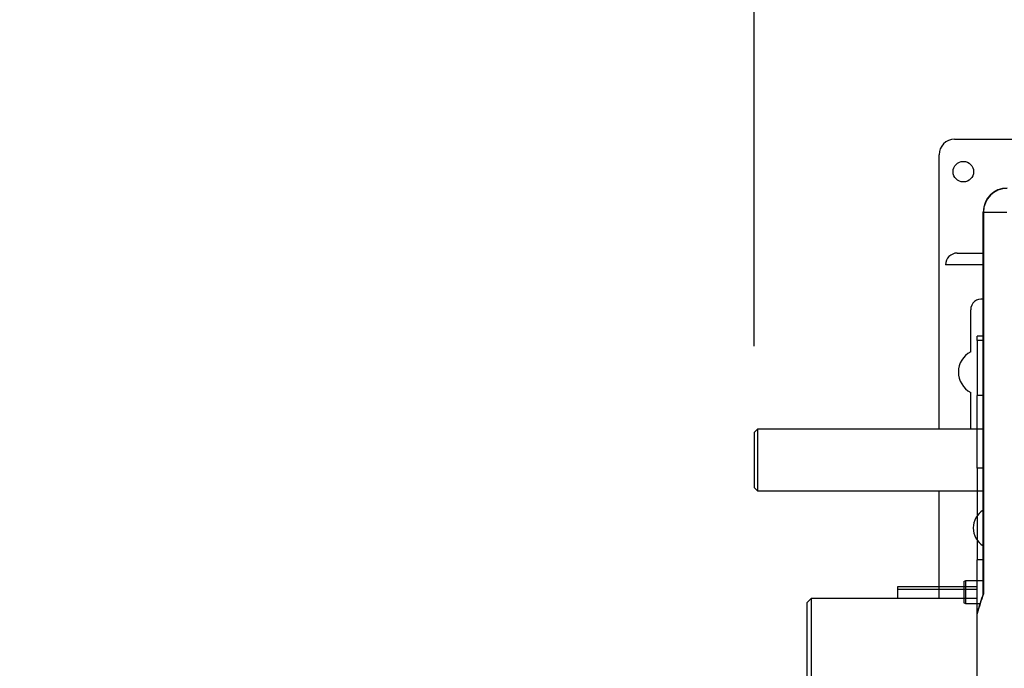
# Model space of a CAD drawing. Header units: inches. Extents: x 170 to 284, y 215 to 248.
# Tile 521 of 656: x 201.708 to 202.241, y 244.504 to 244.855. Entities that reach past the tile are written whole.
import ezdxf

# ---------------------------------------------------------------- set-up
doc = ezdxf.new("R2010")
doc.units = ezdxf.units.IN
doc.header["$LTSCALE"] = 0.25
doc.header["$MEASUREMENT"] = 0
doc.layers.add('ANNOTATIONS', color=1, linetype='Continuous')
doc.layers.add('LH FRONT OF HOOD', color=7, linetype='Continuous')
doc.styles.add('ARIAL', font='arial.ttf', dxfattribs={"height": 0.09375})
doc.dimstyles.new('STANDARD$0', dxfattribs={"dimtxt": 0.09375, "dimasz": 0.09375, "dimexe": 0.03125, "dimexo": 0.046875, "dimgap": 0.09, "dimtad": 0, "dimtih": 1, "dimtoh": 1, "dimdec": 4, "dimzin": 0, "dimdsep": 46, "dimtxsty": 'ARIAL', "dimcen": 0.09, "dimadec": 0, "dimazin": 0, "dimtfac": 1, "dimtdec": 4, "dimtofl": 0, "dimtmove": 0, "dimatfit": 1, "dimfxl": 1, "dimtolj": 1, "dimtzin": 0, "dimarcsym": 0})

# ---------------------------------------------------------------- blocks, each defined once
blk = doc.blocks.new('*D125')
at = {"layer": 'ANNOTATIONS', "color": 0, "lineweight": -2, "transparency": 16777216}
for p, q in [((202.1056934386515, 244.6780371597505), (202.1056934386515, 245.3933219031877)), ((202.3061348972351, 244.7951363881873), (202.3061348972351, 245.3933219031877)), ((202.0119434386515, 245.3620719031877), (201.9181934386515, 245.3620719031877)), ((202.3998848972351, 245.3620719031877), (202.4936348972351, 245.3620719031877))]:
    blk.add_line(p, q, dxfattribs=at)
at = {"layer": 'ANNOTATIONS', "color": 0, "transparency": 16777216}
for points in [[(202.0119434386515, 245.3776969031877), (202.0119434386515, 245.3464469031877), (202.1056934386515, 245.3620719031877)], [(202.3998848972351, 245.3776969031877), (202.3998848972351, 245.3464469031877), (202.3061348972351, 245.3620719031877)]]:
    blk.add_solid(points, dxfattribs=at)
at = {"layer": 'defpoints', "color": 0, "transparency": 16777216}
for p in [(202.1056934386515, 245.3620719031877), (202.3061348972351, 244.7482613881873), (202.1056934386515, 244.6311621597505)]:
    blk.add_point(p, dxfattribs=at)
at = {"layer": 'ANNOTATIONS', "color": 0, "transparency": 16777216, "insert": (201.7740601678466, 245.3620719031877), "char_height": 0.09375, "attachment_point": 5, "style": 'ARIAL'}
blk.add_mtext('\\A1;6"', dxfattribs=at)

msp = doc.modelspace()

# ---------------------------------------------------------------- linework, layer by layer
at = {"layer": 'LH FRONT OF HOOD'}
for p, q in [((202.2142534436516, 244.7899209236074), (202.2669565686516, 244.7899209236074)), ((202.2058209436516, 244.6331859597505), (202.2058209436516, 244.7814884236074)), ((202.2297045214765, 244.5439422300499), (202.2297045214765, 244.7504753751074)), ((202.2297045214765, 244.7504753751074), (202.2298555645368, 244.7504753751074)), ((202.2298555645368, 244.7504753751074), (202.2425023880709, 244.7504753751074)), ((202.2298555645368, 244.7504753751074), (202.2298555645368, 244.5439163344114)), ((202.2156934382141, 244.7283132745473), (202.2298555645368, 244.7283132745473)), ((202.2298555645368, 244.7218930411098), (202.2092732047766, 244.7218930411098)), ((202.2229389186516, 244.6749072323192), (202.2229389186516, 244.6976474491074)), ((202.2298555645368, 244.6833716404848), (202.2263938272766, 244.6833716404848)), ((202.2263938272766, 244.6810804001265), (202.2263938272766, 244.6833716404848)), ((202.2298555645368, 244.6810804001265), (202.2263938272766, 244.6810804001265)), ((202.2263938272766, 244.6810804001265), (202.2263938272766, 244.6513458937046)), ((202.2229389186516, 244.6331859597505), (202.2229389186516, 244.6529276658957)), ((202.2298555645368, 244.6513458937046), (202.2263938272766, 244.6513458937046)), ((202.2263938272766, 244.6118667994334), (202.2263938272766, 244.6513458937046)), ((202.1056934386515, 244.6311621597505), (202.1077172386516, 244.6331859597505)), ((202.1056934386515, 244.6311621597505), (202.1056934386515, 244.6015134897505)), ((202.1077172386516, 244.6331859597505), (202.2297045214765, 244.6331859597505)), ((202.1077172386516, 244.5994896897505), (202.1077172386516, 244.6331859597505)), ((202.2298555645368, 244.6118667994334), (202.2263938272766, 244.6118667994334)), ((202.2263938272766, 244.6118667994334), (202.2263938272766, 244.5623288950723)), ((202.1077172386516, 244.5994896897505), (202.1056934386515, 244.6015134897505)), ((202.2297045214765, 244.5994896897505), (202.1077172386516, 244.5994896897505)), ((202.2058209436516, 244.5414305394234), (202.2058209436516, 244.5994896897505)), ((202.2298555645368, 244.5623288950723), (202.2263938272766, 244.5623288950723)), ((202.2263938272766, 244.5400813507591), (202.2263938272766, 244.5623288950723)), ((202.2192556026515, 244.55054010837), (202.2202675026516, 244.5511243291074)), ((202.2192556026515, 244.55054010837), (202.2192556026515, 244.5390597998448)), ((202.2202675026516, 244.5511243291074), (202.2297045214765, 244.5511243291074)), ((202.2202675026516, 244.5384755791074), (202.2202675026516, 244.5511243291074)), ((202.1835922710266, 244.5478507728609), (202.2263938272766, 244.5478507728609)), ((202.1835922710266, 244.5462457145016), (202.1835922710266, 244.5478507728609)), ((202.2263938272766, 244.5462457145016), (202.1835922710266, 244.5462457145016)), ((202.1835922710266, 244.5414305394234), (202.1835922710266, 244.5462457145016)), ((202.1343704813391, 244.5392354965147), (202.1365105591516, 244.5414305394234)), ((202.1365105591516, 244.5414305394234), (202.1365105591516, 244.4822043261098)), ((202.2263938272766, 244.5414305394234), (202.1365105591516, 244.5414305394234)), ((202.2263938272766, 244.4842494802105), (202.2263938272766, 244.5400813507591)), ((202.2297045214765, 244.5439422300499), (202.2298555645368, 244.5439163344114)), ((202.1343704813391, 244.4843444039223), (202.1343704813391, 244.5392354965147)), ((202.2202675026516, 244.5384755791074), (202.2192556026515, 244.5390597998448)), ((202.2278607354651, 244.5384755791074), (202.2202675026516, 244.5384755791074))]:
    msp.add_line(p, q, dxfattribs=at)
msp.add_circle((202.2189756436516, 244.7723475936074), 0.005565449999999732, dxfattribs=at)
for centre, radius, start, end in [((202.2142534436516, 244.7814884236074), 0.00843250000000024, 90, 180), ((202.242721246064, 244.7504753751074), 0.01301672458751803, 90, 180), ((202.242721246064, 244.7504753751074), 0.01286568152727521, 90, 180), ((202.2156934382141, 244.7218930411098), 0.006420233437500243, 90, 180), ((202.2286730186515, 244.6976474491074), 0.005734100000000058, 79.63669225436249, 179.9999999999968), ((202.2286730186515, 244.6639174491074), 0.01239577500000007, 117.554041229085, 242.4459587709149), ((202.2356213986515, 244.5795755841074), 0.01129954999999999, 121.5766195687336, 238.4233804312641), ((202.4208781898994, 244.4764191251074), 0.2027479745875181, 160.5466287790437, 163.5853904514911), ((202.4208781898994, 244.4764191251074), 0.2025969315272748, 160.539308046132, 163.7310188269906)]:
    msp.add_arc(centre, radius, start, end, dxfattribs=at)

# ---------------------------------------------------------------- dimensions: what is measured, and where the dimension line sits
at = {"layer": 'ANNOTATIONS'}
dim = msp.add_linear_dim(base=(202.1056934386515, 245.3620719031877), p1=(202.3061348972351, 244.7482613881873), p2=(202.1056934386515, 244.6311621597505), angle=180, text='6"', dimstyle='STANDARD$0', dxfattribs=at)
dim.commit()
dim.dimension.update_dxf_attribs({"geometry": '*D125', "text_midpoint": (201.7740601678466, 245.3620719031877), "dimtype": 160})

doc.saveas('drawing.dxf')
